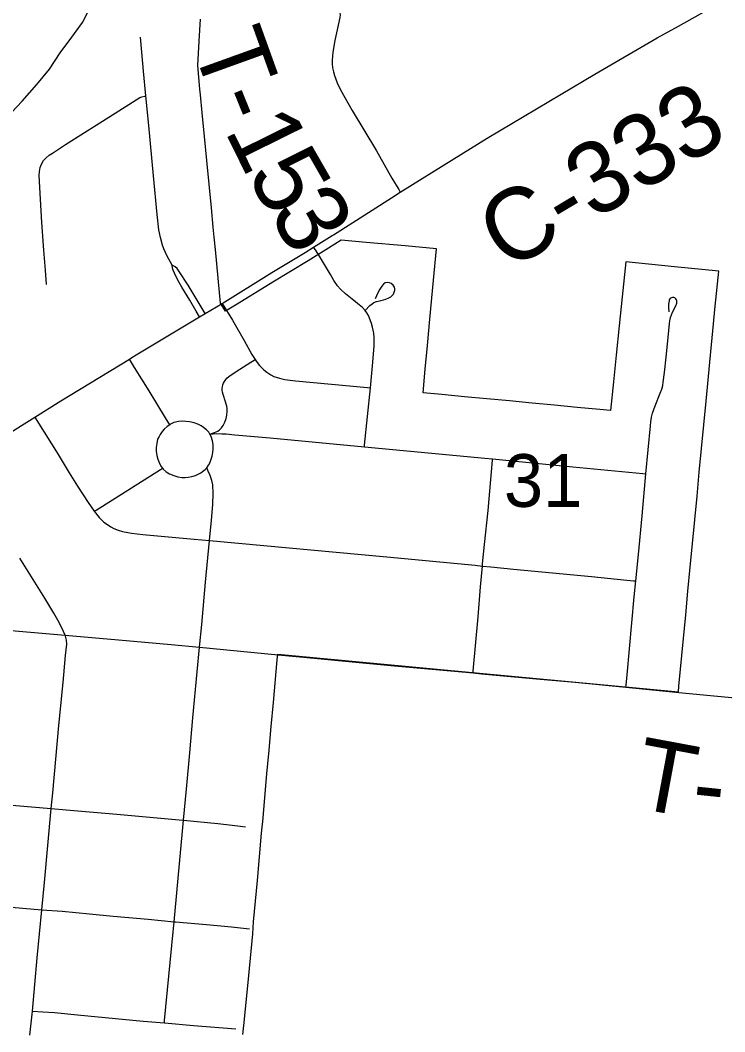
# Model space of a CAD drawing. Extents: x 831 to 1552, y 430 to 870.
# Drawn here: x 1325.33 to 1336.51, y 662.53 to 678.59 of the extents above; entities that cross this region are included whole.
import ezdxf

# ---------------------------------------------------------------- set-up
doc = ezdxf.new("R2010")
doc.units = 0
for name, color, linetype in [('GM_X_City_Street', 7, 'Continuous'), ('GM_X_Corporation', 7, 'Continuous'), ('GM_X_County_Road', 7, 'Continuous'), ('GM_X_County_Road_Text', 7, 'Continuous'), ('GM_X_Minor_River', 7, 'Continuous'), ('GM_X_Section_Text', 7, 'Continuous'), ('GM_X_Township_Road', 7, 'Continuous'), ('GM_X_Township_Road_Text', 7, 'Continuous')]:
    doc.layers.add(name, color=color, linetype=linetype)

msp = doc.modelspace()

# ---------------------------------------------------------------- linework, layer by layer
at = {"layer": 'GM_X_City_Street'}
for points in [[(1327.739, 674.698), (1327.66, 674.842), (1327.607, 674.955), (1327.585, 675.014), (1327.551, 675.135), (1327.529, 675.257), (1327.499, 675.503), (1327.441, 676.118), (1327.367, 676.917), (1327.322, 677.384), (1327.284, 677.777), (1327.24, 678.259), (1327.235, 678.319)], [(1325.746, 674.393), (1325.727, 674.617), (1325.703, 674.935), (1325.672, 675.375), (1325.647, 675.747), (1325.627, 676.123), (1325.631, 676.185), (1325.644, 676.246), (1325.667, 676.303), (1325.699, 676.357), (1325.74, 676.404), (1325.788, 676.443), (1325.839, 676.478), (1326.047, 676.614), (1326.836, 677.11), (1327.223, 677.358), (1327.258, 677.369), (1327.304, 677.38), (1327.322, 677.384)], [(1330.79, 671.813), (1330.793, 671.841), (1330.885, 672.748), (1330.92, 673.097), (1330.947, 673.413), (1330.947, 673.483), (1330.943, 673.548), (1330.939, 673.62), (1330.917, 673.712), (1330.903, 673.773), (1330.884, 673.832), (1330.854, 673.9), (1330.831, 673.94), (1330.802, 673.98), (1330.758, 674.025), (1330.679, 674.091), (1330.595, 674.157), (1330.492, 674.241), (1330.413, 674.317), (1330.365, 674.368), (1330.304, 674.456), (1330.25, 674.547), (1330.094, 674.816), (1330.023, 674.926), (1329.984, 674.986)], [(1328.264, 673.93), (1328.214, 674.009), (1328.15, 674.113), (1327.991, 674.38), (1327.841, 674.613), (1327.817, 674.643), (1327.784, 674.67), (1327.739, 674.698)], [(1328.173, 673.875), (1328.121, 673.965), (1328.018, 674.141), (1327.891, 674.35), (1327.83, 674.458), (1327.774, 674.573), (1327.754, 674.618), (1327.746, 674.649), (1327.739, 674.698)], [(1330.802, 673.98), (1330.878, 674.056), (1330.912, 674.084), (1330.941, 674.106), (1330.982, 674.12), (1331.058, 674.138), (1331.13, 674.16), (1331.18, 674.179), (1331.209, 674.195), (1331.231, 674.214), (1331.25, 674.236), (1331.263, 674.267), (1331.272, 674.301), (1331.273, 674.321), (1331.266, 674.35), (1331.247, 674.378), (1331.216, 674.405), (1331.191, 674.416), (1331.16, 674.421), (1331.121, 674.415), (1331.092, 674.396), (1331.066, 674.364), (1331.036, 674.316), (1331.005, 674.257), (1330.961, 674.164)], [(1328.531, 674.089), (1328.697, 673.822), (1328.882, 673.503), (1329.004, 673.281), (1329.056, 673.2), (1329.072, 673.176), (1329.125, 673.103), (1329.193, 673.036), (1329.241, 672.997), (1329.307, 672.956), (1329.355, 672.932), (1329.444, 672.903), (1329.527, 672.881), (1329.698, 672.859), (1330.84, 672.753), (1330.885, 672.748)], [(1334.94, 667.995), (1334.944, 668.028), (1334.959, 668.193), (1335.073, 669.433), (1335.098, 669.683), (1335.14, 670.101), (1335.198, 670.716), (1335.255, 671.385), (1335.329, 672.147), (1335.334, 672.21), (1335.347, 672.285), (1335.362, 672.346), (1335.403, 672.464), (1335.485, 672.663), (1335.509, 672.727), (1335.526, 672.787), (1335.533, 672.838), (1335.551, 672.992), (1335.579, 673.238), (1335.609, 673.548), (1335.631, 673.769), (1335.637, 673.816), (1335.647, 673.867), (1335.681, 673.953), (1335.732, 674.051), (1335.748, 674.093), (1335.75, 674.113), (1335.748, 674.134), (1335.743, 674.149), (1335.735, 674.161), (1335.717, 674.178), (1335.701, 674.183), (1335.682, 674.183), (1335.666, 674.18), (1335.65, 674.174), (1335.638, 674.162), (1335.63, 674.149), (1335.625, 674.132), (1335.616, 674.077), (1335.617, 674.023), (1335.624, 673.956)], [(1327.7, 672.163), (1327.631, 672.276), (1327.372, 672.7), (1327.143, 673.073), (1327.061, 673.207)], [(1328.336, 672.016), (1328.413, 672.04), (1328.461, 672.062), (1328.491, 672.084), (1328.521, 672.113), (1328.547, 672.153), (1328.574, 672.206), (1328.595, 672.265), (1328.608, 672.318), (1328.614, 672.381), (1328.61, 672.42), (1328.606, 672.46), (1328.576, 672.557), (1328.561, 672.611), (1328.55, 672.646), (1328.539, 672.68), (1328.534, 672.713), (1328.534, 672.743), (1328.536, 672.764), (1328.543, 672.795), (1328.553, 672.822), (1328.567, 672.852), (1328.589, 672.884), (1328.608, 672.904), (1328.639, 672.932), (1328.753, 673.009), (1328.986, 673.156), (1329.015, 673.174), (1329.056, 673.2)], [(1325.557, 672.285), (1325.619, 672.187), (1325.914, 671.717), (1326.106, 671.399), (1326.236, 671.188), (1326.404, 670.928), (1326.5, 670.79), (1326.58, 670.69), (1326.656, 670.619), (1326.711, 670.578), (1326.763, 670.542), (1326.811, 670.514), (1326.884, 670.488), (1326.949, 670.471), (1327.092, 670.442), (1327.271, 670.421), (1328.089, 670.348), (1328.33, 670.327), (1328.391, 670.321), (1331.144, 670.064), (1332.548, 669.932), (1332.663, 669.921), (1332.795, 669.909), (1333.156, 669.872), (1334.396, 669.752), (1334.953, 669.698), (1335.064, 669.687), (1335.098, 669.683)], [(1328.287, 671.478), (1328.316, 671.52), (1328.329, 671.541), (1328.354, 671.604), (1328.373, 671.665), (1328.383, 671.724), (1328.389, 671.784), (1328.389, 671.849), (1328.377, 671.909), (1328.358, 671.976), (1328.336, 672.016), (1328.319, 672.045), (1328.282, 672.083), (1328.235, 672.122), (1328.197, 672.147), (1328.144, 672.174), (1328.088, 672.193), (1328.016, 672.21), (1327.956, 672.218), (1327.903, 672.22), (1327.841, 672.216), (1327.767, 672.197), (1327.711, 672.171), (1327.7, 672.163), (1327.66, 672.136), (1327.614, 672.096), (1327.581, 672.057), (1327.547, 672.01), (1327.531, 671.979), (1327.508, 671.933), (1327.493, 671.868), (1327.487, 671.803), (1327.484, 671.743), (1327.493, 671.676), (1327.51, 671.619), (1327.531, 671.564), (1327.558, 671.508), (1327.586, 671.472), (1327.598, 671.456), (1327.646, 671.416), (1327.698, 671.387), (1327.765, 671.359), (1327.83, 671.338), (1327.897, 671.328), (1327.947, 671.328), (1327.994, 671.33), (1328.05, 671.34), (1328.107, 671.357), (1328.153, 671.378), (1328.193, 671.399), (1328.222, 671.42), (1328.264, 671.454), (1328.287, 671.478)], [(1328.336, 672.016), (1328.443, 672.026), (1328.529, 672.022), (1328.594, 672.019), (1328.736, 672.006), (1329.294, 671.954), (1330.79, 671.813), (1332.703, 671.634), (1332.825, 671.622), (1333.668, 671.539), (1333.934, 671.512), (1334.099, 671.497), (1335.209, 671.39), (1335.255, 671.385)], [(1332.516, 668.223), (1332.519, 668.251), (1332.594, 669.114), (1332.634, 669.591), (1332.663, 669.921), (1332.666, 669.958), (1332.696, 670.26), (1332.754, 670.801), (1332.823, 671.6), (1332.825, 671.622)], [(1326.5, 670.79), (1326.531, 670.809), (1327.553, 671.451), (1327.586, 671.472)], [(1327.615, 662.666), (1327.619, 662.707), (1327.757, 664.113), (1327.771, 664.271), (1327.92, 665.886), (1327.965, 666.378), (1328.018, 666.955), (1328.067, 667.512), (1328.137, 668.243), (1328.175, 668.631), (1328.21, 668.993), (1328.266, 669.665), (1328.33, 670.327), (1328.362, 670.65), (1328.382, 670.897), (1328.39, 671.072), (1328.383, 671.208), (1328.369, 671.278), (1328.343, 671.357), (1328.311, 671.426), (1328.287, 671.478)], [(1325.481, 662.473), (1325.521, 662.851), (1325.597, 663.701), (1325.669, 664.464), (1325.712, 664.893), (1325.819, 666.069), (1325.843, 666.32), (1325.942, 667.389), (1326.01, 668.069), (1326.046, 668.501), (1326.065, 668.679), (1326.061, 668.744), (1326.044, 668.807), (1326.038, 668.823), (1326.014, 668.883), (1325.946, 669.023), (1325.859, 669.174), (1325.813, 669.252), (1325.715, 669.411), (1325.323, 670.044)], [(1324.383, 668.966), (1326.038, 668.823), (1326.887, 668.75), (1327.724, 668.674), (1328.175, 668.631), (1329.422, 668.512)], [(1322.018, 666.416), (1322.108, 666.408), (1322.601, 666.366), (1323.621, 666.27), (1324.268, 666.209), (1325.255, 666.12), (1325.819, 666.069), (1326.058, 666.048), (1326.861, 665.979), (1327.849, 665.892), (1327.92, 665.886), (1328.464, 665.832), (1328.781, 665.795), (1328.903, 665.781)], [(1323.471, 664.659), (1323.554, 664.654), (1323.763, 664.635), (1324.062, 664.606), (1324.58, 664.557), (1325.669, 664.464), (1325.995, 664.438), (1326.428, 664.396), (1326.8, 664.362), (1327.357, 664.311), (1327.771, 664.271), (1327.791, 664.27), (1328.284, 664.227), (1328.68, 664.191), (1328.966, 664.161)], [(1325.521, 662.851), (1325.684, 662.841), (1325.869, 662.83), (1326.237, 662.794), (1327.278, 662.696), (1327.615, 662.666), (1328.075, 662.623), (1328.75, 662.573)]]:
    msp.add_lwpolyline(points, dxfattribs=at)
at = {"layer": 'GM_X_Corporation'}
msp.add_lwpolyline([(1328.863, 662.482), (1328.873, 662.576), (1328.882, 662.671), (1328.954, 663.42), (1329.019, 664.08), (1329.025, 664.174), (1329.031, 664.269), (1329.091, 664.929), (1329.159, 665.678), (1329.167, 665.772), (1329.176, 665.866), (1329.244, 666.621), (1329.278, 666.998), (1329.312, 667.375), (1329.346, 667.752), (1329.407, 668.431), (1329.417, 668.523), (1332.506, 668.231), (1334.933, 668.001), (1335.774, 667.921), (1335.783, 668.015), (1335.855, 668.769), (1335.891, 669.146), (1335.926, 669.523), (1335.962, 669.9), (1335.998, 670.278), (1336.034, 670.655), (1336.07, 671.032), (1336.106, 671.409), (1336.142, 671.786), (1336.179, 672.163), (1336.215, 672.54), (1336.263, 673.041), (1336.264, 673.048), (1336.312, 673.543), (1336.36, 674.044), (1336.414, 674.603), (1335.71, 674.673), (1334.938, 674.75), (1334.881, 674.196), (1334.834, 673.732), (1334.787, 673.269), (1334.744, 672.843), (1334.698, 672.391), (1334.527, 672.407), (1334.168, 672.44), (1333.81, 672.474), (1333.452, 672.508), (1333.094, 672.541), (1332.911, 672.558), (1332.735, 672.575), (1332.377, 672.609), (1332.019, 672.642), (1331.722, 672.67), (1331.757, 673.047), (1331.791, 673.424), (1331.83, 673.839), (1331.887, 674.462), (1331.932, 674.958), (1331.438, 675.003), (1330.817, 675.06), (1330.419, 675.096), (1330.218, 674.969), (1329.898, 674.769), (1329.336, 674.426), (1328.77, 674.079), (1328.586, 673.967), (1328.507, 674.096), (1328.491, 674.264), (1328.425, 674.948), (1328.406, 675.14), (1328.391, 675.299), (1328.361, 675.608), (1328.325, 675.985), (1328.289, 676.362), (1328.253, 676.739), (1328.216, 677.116), (1328.189, 677.403), (1328.18, 677.493), (1328.144, 677.87), (1328.168, 678.253), (1328.189, 678.602)], dxfattribs=at)
at = {"layer": 'GM_X_County_Road'}
for p, q in [((1328.264, 673.93), (1328.531, 674.089)), ((1328.173, 673.875), (1328.264, 673.93))]:
    msp.add_line(p, q, dxfattribs=at)
for points in [[(1331.36, 675.855), (1332.212, 676.385), (1332.741, 676.712), (1333.326, 677.065), (1333.915, 677.412), (1334.449, 677.729), (1335.436, 678.305), (1335.775, 678.495), (1337.039, 679.206), (1338.832, 680.197), (1339.319, 680.469), (1341.602, 681.739), (1342.853, 682.441), (1344.04, 683.099), (1344.092, 683.128)], [(1329.984, 674.986), (1330.278, 675.167), (1330.299, 675.181), (1331.221, 675.769), (1331.36, 675.855)], [(1328.531, 674.089), (1329.323, 674.579), (1329.848, 674.901), (1329.984, 674.986)], [(1327.061, 673.207), (1327.116, 673.24), (1328.173, 673.875)], [(1325.557, 672.285), (1325.97, 672.542), (1327.061, 673.207)], [(1324.386, 671.554), (1324.634, 671.708), (1325.557, 672.285)]]:
    msp.add_lwpolyline(points, dxfattribs=at)
at = {"layer": 'GM_X_Minor_River'}
msp.add_lwpolyline([(1325.112, 677.042), (1325.359, 677.304), (1325.59, 677.567), (1325.79, 677.808), (1325.961, 678.071), (1326.146, 678.32), (1326.316, 678.553), (1326.449, 678.809)], dxfattribs=at)
at = {"layer": 'GM_X_Township_Road'}
msp.add_line((1335.681, 667.922), (1335.78, 667.913), dxfattribs=at)
for points in [[(1329.895, 678.852), (1329.945, 678.844), (1330.009, 678.832), (1330.314, 678.764), (1330.363, 678.745), (1330.387, 678.722), (1330.4, 678.703), (1330.406, 678.675), (1330.402, 678.63), (1330.348, 678.385), (1330.323, 678.264), (1330.288, 678.079), (1330.277, 677.955), (1330.277, 677.893), (1330.284, 677.831), (1330.298, 677.77), (1330.315, 677.71), (1330.359, 677.593), (1330.413, 677.482), (1330.597, 677.155), (1330.981, 676.512), (1331.227, 676.078), (1331.334, 675.9), (1331.36, 675.855)], [(1329.422, 668.512), (1329.993, 668.46), (1330.487, 668.412), (1331.267, 668.338), (1332.516, 668.223)], [(1332.516, 668.223), (1332.651, 668.211), (1333.578, 668.125), (1334.134, 668.074), (1334.94, 667.995)], [(1334.94, 667.995), (1335.308, 667.958), (1335.681, 667.922)], [(1335.78, 667.913), (1337.731, 667.725), (1339.39, 667.569), (1340.054, 667.506), (1341.534, 667.365), (1342.25, 667.306), (1342.402, 667.293)]]:
    msp.add_lwpolyline(points, dxfattribs=at)

# ---------------------------------------------------------------- texts
at = {"layer": 'GM_X_County_Road_Text'}
msp.add_text('C-333', height=1.1364, rotation=30.829, dxfattribs=at).set_placement((1333.053, 674.582))
at = {"layer": 'GM_X_Section_Text'}
msp.add_text('31', height=0.8371, rotation=0, dxfattribs=at).set_placement((1333.004, 670.86))
at = {"layer": 'GM_X_Township_Road_Text'}
for s, rotation, p in [('T', 289.8195, (1328.046, 678.197)), ('-', 292.0561, (1328.351, 677.352)), ('1', 296.3115, (1328.564, 676.836)), ('5', 299.8199, (1328.91, 676.141)), ('3', 300.2764, (1329.263, 675.526)), ('T', 349.4293, (1335.028, 666.094)), ('-', 354.0048, (1335.961, 665.924))]:
    msp.add_text(s, height=1.136, rotation=rotation, dxfattribs=at).set_placement(p)

doc.saveas('drawing.dxf')
